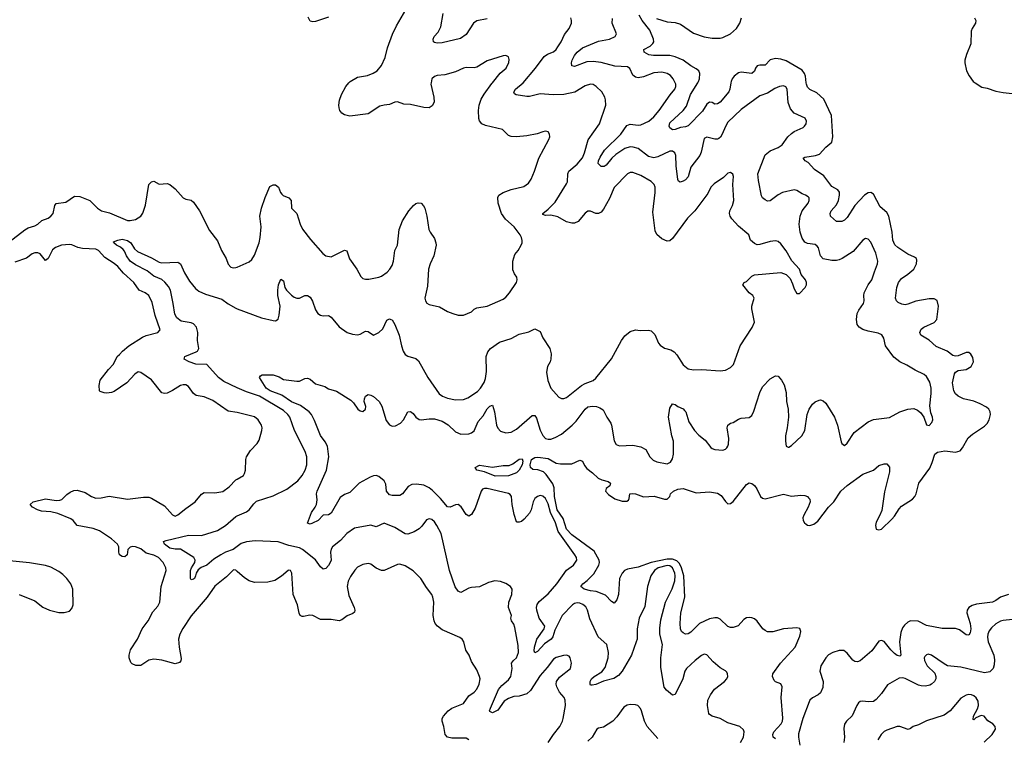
# Model space of a CAD drawing. Header units: inches. Extents: x 2134017 to 2292458, y 756222 to 916513.
# Tile 282 of 387: x 2208355 to 2215799, y 905041 to 910477. Entities that reach past the tile are written whole.
import ezdxf

# ---------------------------------------------------------------- set-up
doc = ezdxf.new("R2010")
doc.units = ezdxf.units.IN
doc.header["$MEASUREMENT"] = 0
for name, color, linetype in [('C2900', 7, 'Continuous'), ('C2910', 7, 'Continuous'), ('C2911', 7, 'Continuous')]:
    doc.layers.add(name, color=color, linetype=linetype)

msp = doc.modelspace()

# ---------------------------------------------------------------- linework, layer by layer
at = {"layer": 'C2900', "color": 5}
for points, elevation in [([(2208218, 908750), (2208393.5, 908886.5), (2208418.9, 908901.1), (2208470, 908918), (2208490.7, 908929.3), (2208521.8, 908958.2), (2208570, 908976.5), (2208590.6, 908989.4), (2208608.8, 909011.2), (2208621.3, 909070), (2208630, 909087.3), (2208703.5, 909096.5), (2208770, 909140.7), (2208810, 909139.1), (2208886, 909110), (2208942, 909050), (2208972, 909032), (2209034.5, 909014.5), (2209170, 908958.6), (2209190, 908956.9), (2209230, 908965.3), (2209269.7, 908990), (2209286.4, 909013.6), (2209306.4, 909073.6), (2209329.8, 909230.2), (2209350, 909250.8), (2209370, 909256), (2209410, 909233.4), (2209470, 909238), (2209490, 909230.3), (2209530, 909197.6), (2209590, 909130.3), (2209610, 909120.3), (2209651.5, 909111.5), (2209670, 909096.3), (2209714.9, 909030), (2209790, 908882), (2209850, 908802.8), (2209881.1, 908730), (2209914.9, 908670), (2209930, 908627.3), (2209950, 908605.5), (2209970, 908599.3), (2209990, 908601.6), (2210000, 908605.9)], 380), ([(2210000, 907505.8), (2209930, 907516.9), (2209816.1, 907596.1), (2209750, 907624.6), (2209690, 907633.3), (2209669.9, 907649.9), (2209630, 907702), (2209610, 907714.3), (2209590, 907715.1), (2209570, 907709.7), (2209510, 907670.9), (2209470, 907652.3), (2209450, 907649.7), (2209430, 907654.7), (2209350, 907751.5), (2209270, 907807), (2209250, 907812.7), (2209224.4, 907795.6), (2209164, 907730), (2209070, 907663.7), (2209050, 907656), (2209012.9, 907652.9), (2208994, 907654), (2208964, 907664), (2208958, 907670), (2208955.3, 907710), (2208964, 907750), (2209025.2, 907830), (2209062.7, 907870), (2209092.3, 907930), (2209110, 907943.8), (2209131.3, 907970), (2209180.4, 908010), (2209283.7, 908076.3), (2209310, 908087.2), (2209399, 908110), (2209417, 908130), (2209379.2, 908239.2), (2209357.1, 908337.1), (2209330, 908389.5), (2209302.7, 908410), (2209258.4, 908430), (2209218, 908490), (2209139.8, 908559.8), (2209096.6, 908610), (2209070, 908632.9), (2208997.5, 908677.5), (2208950, 908729.8), (2208930, 908741.8), (2208830, 908745), (2208794.2, 908754.2), (2208750, 908772.9), (2208730, 908775.5), (2208670, 908771.6), (2208625.8, 908754.2), (2208603.9, 908736.1), (2208570, 908669.4), (2208550, 908655.1), (2208510, 908704.4), (2208492.3, 908712.3), (2208470, 908712.9), (2208450, 908705.7), (2208407, 908673), (2208317.2, 908642.8)], 380), ([(2210000, 907692.7), (2209898.9, 907738.9), (2209857.4, 907770), (2209770, 907867.6), (2209687.6, 907870), (2209635.4, 907890), (2209598, 907910), (2209602.6, 907930), (2209690, 907963.8), (2209698.2, 907970), (2209708.2, 907990), (2209698.8, 908050), (2209701, 908110), (2209690.9, 908150.9), (2209670, 908175.6), (2209650, 908183.7), (2209576.3, 908196.3), (2209541.5, 908221.5), (2209526.7, 908250), (2209516.1, 908330), (2209494.5, 908430), (2209479.2, 908459.2), (2209452.5, 908492.5), (2209430.4, 908510.4), (2209370, 908536.8), (2209317.6, 908577.6), (2209230, 908622), (2209191, 908650), (2209161.1, 908690), (2209146.6, 908726.6), (2209137.7, 908737.7), (2209116, 908756), (2209087, 908770), (2209065.2, 908790), (2209064.7, 908795.3), (2209097.2, 908810), (2209130, 908816.1), (2209170, 908806.7), (2209194, 908790), (2209223.1, 908743.1), (2209244.2, 908724.2), (2209350, 908675.9), (2209410, 908642), (2209430, 908637.3), (2209550, 908642), (2209558, 908638), (2209570, 908630.7), (2209600.7, 908560.7), (2209638.4, 908498.4), (2209684, 908444), (2209710, 908422.6), (2209759.4, 908399.4), (2209882.8, 908362.8), (2209930, 908327.7), (2209990, 908294.6), (2210000, 908290.8)], 360), ([(2210000, 906303.5), (2209990, 906312.3), (2209970, 906314.5), (2209918.4, 906261.6), (2209830, 906191.5), (2209771.6, 906108.4), (2209650, 905968.5), (2209587.8, 905872.2), (2209565.4, 905830), (2209556.3, 905790), (2209560.7, 905730), (2209574.9, 905645.1), (2209573.2, 905626.8), (2209564, 905616), (2209530, 905605.6), (2209430, 905633.3), (2209370, 905639.2), (2209330, 905631.8), (2209270, 905592.1), (2209232.3, 905592.2), (2209205.1, 905605.1), (2209195.8, 905615.8), (2209182.4, 905650), (2209181.3, 905670), (2209191.3, 905710), (2209246.6, 905790), (2209281.3, 905870), (2209326.9, 905930), (2209362.5, 905997.5), (2209399.3, 906040.7), (2209415.4, 906070), (2209424.1, 906190), (2209462.8, 906310), (2209460.5, 906330), (2209440.6, 906370), (2209405, 906410), (2209370, 906426), (2209310, 906442.8), (2209270, 906473.6), (2209230, 906489.9), (2209210, 906492.3), (2209190, 906487), (2209173, 906470), (2209166.4, 906430), (2209150, 906415.1), (2209130, 906417.4), (2209109.6, 906430), (2209104, 906450), (2209103.9, 906490), (2209093.3, 906510), (2209049.8, 906550), (2208958, 906610), (2208910, 906627.1), (2208790, 906649.7), (2208758.4, 906690), (2208740.3, 906700.3), (2208642, 906742), (2208590, 906753.5), (2208519.8, 906759.8), (2208490, 906768.5), (2208452.7, 906790), (2208434, 906810), (2208457.2, 906830), (2208550, 906852.9), (2208630, 906840.2), (2208658.7, 906841.3), (2208673.2, 906846.8), (2208710, 906884.4), (2208736.6, 906903.4), (2208764.9, 906915.1), (2208790, 906917.6), (2208850, 906899.3), (2208898.8, 906870), (2208930, 906858), (2208970, 906859), (2209030, 906872.3), (2209170, 906850.3), (2209290, 906866.5), (2209330, 906865.7), (2209350, 906858.4), (2209450, 906799.1), (2209510, 906730.6), (2209530, 906722.4), (2209550, 906730.5), (2209610, 906780.4), (2209680.9, 906830), (2209730, 906887.7), (2209750, 906901.6), (2209830, 906898.9), (2209890, 906908.9), (2209937.8, 906942.2), (2209990, 906996.4), (2210000, 907002.4)], 380), ([(2210000, 906492.9), (2209968.4, 906470), (2209910, 906448.4), (2209875, 906430), (2209822.8, 906397.2), (2209770, 906351.6), (2209726.6, 906333.4), (2209703.2, 906316.8), (2209688.2, 906290), (2209684.9, 906270), (2209675.2, 906250), (2209670, 906244), (2209650, 906240.9), (2209646.2, 906250), (2209646.6, 906310), (2209653.3, 906330), (2209678.7, 906370), (2209682, 906390), (2209672.4, 906410), (2209571.1, 906471.1), (2209530, 906471.9), (2209490, 906480.7), (2209449.6, 906510), (2209442.7, 906530), (2209462.7, 906537.3), (2209630, 906577), (2209730, 906576.2), (2209850, 906612.9), (2209910, 906652), (2209990, 906718.3), (2210000, 906722.8)], 360), ([(2208350, 906128.2), (2208470, 906082), (2208530, 906033), (2208581, 906010), (2208650, 905992), (2208690, 905993.1), (2208730, 906003.7), (2208750, 906023), (2208759.1, 906050), (2208757.4, 906170), (2208740.4, 906210), (2208710.6, 906250.6), (2208681, 906281), (2208650, 906303.5), (2208590, 906335.6), (2208550, 906348.5), (2208430, 906368.6), (2208228.3, 906388.3)], 420)]:
    msp.add_lwpolyline(points, dxfattribs=dict(at, elevation=elevation))
at = {"layer": 'C2910', "color": 5}
for points, elevation in [([(2210000, 908605.9), (2210090, 908645.5), (2210110, 908662), (2210130, 908696.3), (2210166, 908790), (2210174, 908830), (2210179.3, 908910), (2210171.2, 908990), (2210184, 909050), (2210210, 909130.8), (2210245.8, 909214.2), (2210270, 909227.3), (2210290, 909227.3), (2210310.3, 909210.3), (2210325.5, 909170), (2210336.7, 909156.7), (2210347.5, 909147.5), (2210388.9, 909128.9), (2210406, 909110), (2210410.7, 909050), (2210450.3, 909010.3), (2210474.4, 908930), (2210492.7, 908892.7), (2210553.4, 908813.4), (2210647.5, 908707.5), (2210670, 908690.3), (2210710, 908683.8), (2210810, 908733), (2210827.3, 908727.3), (2210848.8, 908668.8), (2210903, 908590), (2210934.7, 908534.7), (2210950, 908519.3), (2210970, 908514), (2210994.4, 908514.4), (2211070, 908529.1), (2211090, 908537.3), (2211133.4, 908566.6), (2211154.5, 908590), (2211170, 908617.1), (2211180.3, 908650), (2211189.8, 908730.2), (2211212.4, 908770), (2211224.4, 908890), (2211250, 908954), (2211296.2, 909030), (2211332, 909070), (2211350, 909086), (2211367.9, 909092.1), (2211390, 909088), (2211408.9, 909068.9), (2211418, 909050), (2211433.4, 908990), (2211448.7, 908890), (2211457, 908870), (2211490, 908820.7), (2211501.7, 908790), (2211504.2, 908770), (2211486.7, 908690), (2211457, 908630), (2211445.3, 908590), (2211439.3, 908460.7), (2211419.1, 908370), (2211422.8, 908350), (2211433, 908333), (2211450, 908323), (2211530, 908306), (2211590, 908270.7), (2211630, 908254), (2211670, 908242.8), (2211710, 908241), (2211770, 908267.3), (2211791.7, 908288.3), (2211810, 908298), (2211890, 908310.4), (2212010, 908363), (2212030, 908378), (2212057, 908410), (2212111.3, 908490), (2212116.9, 908510), (2212113.3, 908530), (2212095.2, 908555.2), (2212084, 908584), (2212083.6, 908650), (2212098.6, 908701.4), (2212124, 908730), (2212145.2, 908770), (2212153.2, 908790), (2212152.9, 908807.1), (2212149, 908830), (2212139, 908850), (2212109.3, 908890), (2212092.7, 908910), (2212026.8, 908966.8), (2211996.4, 909010), (2211972.1, 909090), (2211968.6, 909131.4), (2211976.2, 909150), (2212010.7, 909169.3), (2212070, 909192.1), (2212165.3, 909214.7), (2212200.7, 909239.3), (2212222.6, 909270), (2212247.8, 909330), (2212279.6, 909430), (2212356, 909570), (2212362.7, 909590), (2212361.2, 909610), (2212350, 909628.7), (2212330, 909632.3), (2212310, 909629.3), (2212267, 909613), (2212190, 909597.7), (2212110, 909591.5), (2212070, 909594), (2212050, 909600.9), (2212004.9, 909644.9), (2211875.9, 909675.9), (2211848.7, 909688.7), (2211831.9, 909711.9), (2211826.2, 909730), (2211822.8, 909790), (2211827.8, 909830), (2211844.8, 909875.2), (2211866, 909914), (2211925.1, 909994.9), (2211929.4, 910000)], 380), ([(2210000, 908290.8), (2210181.8, 908221.8), (2210270, 908200.2), (2210290, 908199.6), (2210309.7, 908210.3), (2210317.5, 908242.5), (2210323.2, 908310), (2210306.6, 908390), (2210305.7, 908430), (2210312.3, 908470), (2210330, 908514.8), (2210350, 908502), (2210359.3, 908450), (2210372, 908430), (2210410, 908392.2), (2210430, 908377.1), (2210450, 908370.4), (2210470, 908370.6), (2210510, 908390.6), (2210530, 908390.7), (2210550, 908378.8), (2210568.1, 908348.1), (2210590, 908281), (2210610, 908254.8), (2210630, 908240.7), (2210650, 908236.3), (2210690, 908238), (2210710, 908227.7), (2210770, 908154), (2210830, 908110.4), (2210870, 908098), (2210910, 908093.4), (2210930, 908099.1), (2210970, 908120.5), (2210990, 908117.1), (2211030, 908090.7), (2211070, 908110.6), (2211101, 908139), (2211130, 908203), (2211150, 908213.7), (2211161, 908210), (2211170, 908205.5), (2211190, 908170.6), (2211224.9, 908090), (2211241.6, 908010), (2211255.2, 907970), (2211270, 907943.8), (2211290, 907932.2), (2211350, 907914.9), (2211370, 907895.5), (2211441.3, 907770), (2211526, 907646), (2211550.5, 907630), (2211590, 907613.6), (2211650, 907601.2), (2211710, 907602.8), (2211743.8, 907616.2), (2211816.3, 907663.7), (2211839.7, 907690), (2211866.9, 907733.1), (2211877.3, 907762.7), (2211884.5, 907815.5), (2211881.5, 907930), (2211895.2, 907964.8), (2211915.1, 907990), (2211983.3, 908036.7), (2212070, 908066.2), (2212130, 908098.5), (2212204.2, 908115.8), (2212250, 908138.8), (2212290, 908118), (2212310.6, 908070), (2212363, 907990), (2212372.7, 907950), (2212370.4, 907910), (2212366, 907890), (2212345.9, 907854.1), (2212338, 907810), (2212346.9, 907746.9), (2212370, 907688.4), (2212430, 907621.6), (2212450, 907612.7), (2212470, 907612.7), (2212490, 907619.3), (2212601.7, 907710), (2212630, 907725.7), (2212690, 907748.4), (2212710, 907765.8), (2212828.7, 907911.3), (2212905.3, 908050), (2212930, 908084.4), (2212970, 908118.4), (2213010, 908130.6), (2213046.7, 908126.7), (2213110, 908128.4), (2213130, 908122.4), (2213155.9, 908095.9), (2213185.3, 908030), (2213196.1, 908016.1), (2213230, 907992.4), (2213279, 907979), (2213303.8, 907963.8), (2213322.5, 907942.5), (2213370, 907867.3), (2213410, 907837.1), (2213448.8, 907828.8), (2213512, 907832), (2213650, 907820.4), (2213690, 907826.4), (2213730, 907846.4), (2213750.8, 907869.2), (2213801, 908010), (2213892, 908148), (2213909.7, 908190), (2213891.1, 908290), (2213891.5, 908310), (2213909.2, 908370), (2213899, 908390), (2213869.2, 908410), (2213821.2, 908470), (2213832.3, 908487.7), (2213850, 908496.3), (2213890, 908536.3), (2213910, 908547.3), (2214110, 908564.4), (2214150.3, 908550.3), (2214179.5, 908519.5), (2214198.8, 908478.8), (2214210, 908442), (2214230, 908406), (2214250, 908406), (2214293.2, 908450), (2214302.7, 908470), (2214302.7, 908490), (2214295.1, 908510), (2214262.7, 908550), (2214249.6, 908590), (2214192.1, 908652.1), (2214150, 908727.8), (2214110, 908782), (2214090, 908798.4), (2214070, 908803.6), (2214030, 908798), (2213950, 908775.4), (2213930, 908774.7), (2213910, 908783), (2213880.7, 908810), (2213867.3, 908850), (2213790, 908914), (2213739.8, 908970), (2213727.4, 908990), (2213722.3, 909010), (2213725.1, 909030), (2213744.8, 909070), (2213753.5, 909110), (2213746, 909230), (2213751.5, 909290), (2213747.2, 909307.2), (2213730, 909320.9), (2213710, 909316), (2213676.9, 909283.1), (2213605.3, 909234.7), (2213580.5, 909210), (2213557.4, 909162.6), (2213460.3, 909030), (2213404.3, 908975.7), (2213290, 908820.7), (2213270, 908805.1), (2213250, 908801.6), (2213210, 908818.4), (2213172.8, 908852.8), (2213160.3, 908880.3), (2213140.9, 909020.9), (2213159.8, 909170), (2213158.2, 909210), (2213150.9, 909230), (2213130, 909252.3), (2213050, 909298.9), (2212990, 909319.6), (2212970, 909320.7), (2212950, 909309.6), (2212850, 909207.3), (2212815.4, 909124.6), (2212770, 909044.5), (2212750, 909022), (2212730, 909009.6), (2212710, 909011.8), (2212670, 909029.6), (2212650, 909027.3), (2212630, 909013), (2212576.5, 908950), (2212550, 908937.4), (2212530, 908937.7), (2212488.5, 908948.5), (2212424.4, 908984.4), (2212370, 908997.4), (2212330, 908996.2), (2212310, 909002), (2212309.1, 909010.9), (2212350, 909043.1), (2212402.9, 909097.1), (2212490, 909235.3), (2212497.7, 909250), (2212500.3, 909310), (2212507.6, 909330), (2212570, 909384.2), (2212610, 909432), (2212625.5, 909470), (2212652.3, 909567.7), (2212738.9, 909690), (2212787, 909830), (2212784.5, 909870), (2212778.4, 909890), (2212756.2, 909930), (2212712.2, 909972.2), (2212690, 909985.6), (2212670, 909989.6), (2212630, 909976), (2212550.9, 909929.1), (2212470, 909910.6), (2212387.4, 909907.4), (2212290, 909917), (2212210, 909896.2), (2212190, 909895), (2212107.5, 909907.5), (2212095.9, 909915.9), (2212090, 909928.7), (2212104.2, 909950), (2212160.5, 909999.5), (2212161, 910000)], 360), ([(2213804.2, 905010), (2213826.3, 905050), (2213832.4, 905090), (2213826.5, 905106.5), (2213799, 905130), (2213710, 905157.2), (2213650, 905190.9), (2213589.2, 905210), (2213570, 905222), (2213565.1, 905230), (2213554, 905290), (2213558.9, 905330), (2213577.4, 905370), (2213607.8, 905412.2), (2213683.7, 905470), (2213702, 905490), (2213709.5, 905510), (2213707, 905530), (2213700.5, 905540.5), (2213691.1, 905551.1), (2213650, 905574.7), (2213598.6, 905618.6), (2213550, 905673.6), (2213530, 905676.9), (2213510, 905666.6), (2213463.1, 905630), (2213396, 905570), (2213382.7, 905550), (2213369.1, 905490), (2213310, 905374), (2213290, 905367.3), (2213244.3, 905404.3), (2213228.4, 905428.4), (2213202.8, 905577.2), (2213203.2, 905650), (2213213.7, 905750), (2213195.1, 905830), (2213193.8, 905873.8), (2213202.3, 905937.7), (2213237, 906070), (2213288, 906172), (2213307.3, 906232.7), (2213310.9, 906270), (2213307.5, 906290), (2213290.3, 906330), (2213279.3, 906339.3), (2213270, 906345.6), (2213250, 906348.6), (2213181.1, 906330), (2213154.4, 906310), (2213127.9, 906270), (2213100.5, 906190), (2213082, 906038), (2213037.4, 905950), (2213022.7, 905870), (2213022.6, 905790), (2213017, 905770), (2212980.8, 905670), (2212911, 905549), (2212882.9, 905517.1), (2212846.4, 905493.6), (2212770, 905474.4), (2212710.7, 905449.3), (2212682.6, 905442.6), (2212670, 905444.5), (2212666.9, 905450), (2212668, 905470), (2212678.4, 905490), (2212698.5, 905510), (2212755.8, 905544.2), (2212782.2, 905577.8), (2212803.9, 905650), (2212807.3, 905690), (2212792.8, 905750), (2212729.7, 905810), (2212664.2, 905944.2), (2212649, 906010), (2212635, 906035), (2212613.7, 906053.7), (2212590, 906063.7), (2212570, 906065.9), (2212550, 906060.9), (2212535, 906050), (2212456.2, 905970), (2212400.8, 905859.2), (2212385.1, 905810), (2212372.2, 905790), (2212323.3, 905756.7), (2212270, 905698.9), (2212250, 905688.7), (2212243.3, 905703.3), (2212246, 905730), (2212265.8, 905790), (2212319.8, 905870), (2212325.1, 905890), (2212281.5, 905950), (2212264.7, 906010), (2212262.4, 906030), (2212266.9, 906053.2), (2212283.2, 906076.8), (2212350, 906133.4), (2212416.2, 906210), (2212487.9, 906312.1), (2212541.1, 906350), (2212566.6, 906390), (2212563.5, 906410), (2212552.6, 906430), (2212425, 906605), (2212405.9, 906670), (2212368, 906750), (2212350, 906815.6), (2212330, 906854), (2212310, 906874), (2212290, 906878), (2212270, 906871.3), (2212250, 906854.7), (2212236.5, 906830), (2212222.9, 906770), (2212210, 906745.4), (2212170, 906697.7), (2212150, 906682), (2212130, 906675.6), (2212116.6, 906676.6), (2212110, 906678), (2212093.4, 906733.4), (2212078.9, 906810), (2212073.6, 906870), (2212064.2, 906884.2), (2212050, 906893.6), (2211890, 906930.6), (2211868.7, 906931.3), (2211854.8, 906925.2), (2211843.6, 906910), (2211797.3, 906782.7), (2211770, 906734.5), (2211750, 906721.6), (2211730, 906733.3), (2211691.9, 906791.9), (2211670, 906809.7), (2211650, 906807.4), (2211610, 906788.7), (2211590, 906792.1), (2211536, 906856), (2211475.5, 906915.5), (2211450, 906936.3), (2211410, 906955.7), (2211356.1, 906963.9), (2211319.8, 906960.2), (2211293.1, 906946.9), (2211250, 906891.6), (2211230, 906878.7), (2211170, 906877.4), (2211150, 906884), (2211128.7, 906910), (2211124.2, 906964.2), (2211111.2, 906990), (2211070, 907022.6), (2211050, 907028.3), (2211030, 907026.9), (2211003.5, 907016.5), (2210920.7, 906970), (2210850, 906901.2), (2210810, 906886), (2210777.1, 906862.9), (2210710, 906744.2), (2210690, 906731.6), (2210650, 906729.5), (2210610.2, 906689.8), (2210569.1, 906669.1), (2210550, 906661.2), (2210530, 906668), (2210560.5, 906750), (2210589.5, 906790), (2210597.6, 906810), (2210604.1, 906844.1), (2210599.5, 906890), (2210604.7, 906910), (2210673.2, 907070), (2210691.1, 907170), (2210683.1, 907250), (2210665, 907285), (2210630, 907332.7), (2210584.9, 907444.9), (2210560.5, 907490), (2210543.1, 907510), (2210478.4, 907558.4), (2210410, 907585.7), (2210335.5, 907635.5), (2210248, 907670), (2210217.6, 907690), (2210168.9, 907771.1), (2210176, 907784), (2210188, 907790), (2210270.9, 907790.9), (2210315.9, 907775.9), (2210350, 907756.1), (2210450, 907743.6), (2210470, 907743.6), (2210510, 907762.6), (2210530, 907766.3), (2210550, 907758), (2210590, 907723.2), (2210662.2, 907702.2), (2210690, 907685.8), (2210750, 907667.2), (2210859.6, 907599.6), (2210879.7, 907579.7), (2210910.5, 907530), (2210930, 907518.9), (2210950, 907514.4), (2210969.6, 907530.4), (2210971.4, 907551.4), (2210959.5, 907590), (2210960.9, 907610), (2210969.4, 907630), (2210990, 907641), (2211010, 907637.3), (2211030, 907627.3), (2211072.2, 907590), (2211093.5, 907553.5), (2211125.1, 907445.1), (2211150, 907411.6), (2211170, 907402.6), (2211195.3, 907404.7), (2211234.8, 907425.2), (2211256.8, 907450), (2211288.7, 907511.3), (2211310, 907512.4), (2211330, 907497.1), (2211349.4, 907469.4), (2211373.8, 907453.8), (2211390, 907449.3), (2211450, 907458.5), (2211490, 907457.8), (2211550, 907441), (2211593.3, 907413.2), (2211650, 907360.2), (2211690, 907341.6), (2211750, 907345.2), (2211770, 907351.4), (2211790, 907366), (2211822, 907438), (2211859.1, 907480.9), (2211890, 907532.6), (2211910, 907554), (2211930, 907562), (2211944.4, 907510), (2211959.4, 907410), (2211970, 907386), (2211990, 907364.7), (2212030, 907351.3), (2212070, 907356.1), (2212110, 907379.1), (2212230, 907482.6), (2212250, 907483.7), (2212261.7, 907461.7), (2212290, 907372.7), (2212310, 907330.4), (2212330.7, 907310), (2212350, 907303.9), (2212370, 907304.9), (2212403.8, 907316.2), (2212450, 907340.8), (2212531.3, 907408.7), (2212561.1, 907438.9), (2212630, 907531.6), (2212650, 907547.6), (2212685.6, 907554.4), (2212716, 907550), (2212741.2, 907541.2), (2212765.2, 907525.2), (2212793, 907470), (2212823.9, 907423.9), (2212830.3, 907410), (2212850, 907292), (2212863.8, 907263.8), (2212890, 907254), (2212990, 907258.4), (2213050, 907245.5), (2213090, 907226), (2213119.1, 907170), (2213145.2, 907145.2), (2213173, 907133), (2213250, 907116.4), (2213274.7, 907130), (2213290, 907154), (2213299.2, 907190), (2213297.4, 907290), (2213286.2, 907330), (2213261, 907470), (2213270, 907538), (2213290, 907570.7), (2213310, 907567.3), (2213331.6, 907551.6), (2213370, 907534), (2213381.8, 907521.8), (2213390.2, 907510.2), (2213414, 907434), (2213457.7, 907370), (2213490, 907334.6), (2213537.2, 907297.2), (2213581.1, 907241.1), (2213590, 907233.1), (2213610, 907226.3), (2213670, 907221.6), (2213690, 907228), (2213701.1, 907238.9), (2213709.7, 907250.3), (2213713.6, 907266.4), (2213716.1, 907310), (2213702.6, 907390), (2213710, 907410.6), (2213730, 907426), (2213750, 907430.7), (2213790, 907456.3), (2213810, 907463), (2213870, 907467.7), (2213890, 907484), (2213905.1, 907514.9), (2213950, 907657.3), (2213970, 907699.1), (2214030, 907759.1), (2214070, 907782.8), (2214090, 907781), (2214115.5, 907750), (2214135.6, 907715.6), (2214150, 907658), (2214153.4, 907590), (2214164.9, 907530), (2214168.1, 907470), (2214158, 907390), (2214144.9, 907330), (2214144.7, 907290), (2214150, 907251.3), (2214163.8, 907243.8), (2214170, 907243), (2214190, 907256.4), (2214268.2, 907330), (2214291.1, 907370), (2214308.8, 907490), (2214324.8, 907530), (2214350, 907568.2), (2214370, 907585.5), (2214400.1, 907599.9), (2214410, 907601.6), (2214430, 907594), (2214450, 907577.1), (2214516.5, 907470), (2214539, 907410), (2214564.6, 907284.6), (2214570, 907271), (2214590, 907256), (2214610, 907273.4), (2214665.1, 907354.9), (2214770, 907435.3), (2214810, 907452.4), (2214930, 907468), (2215008.8, 907511.2), (2215070, 907531.7), (2215114.9, 907534.9), (2215143.2, 907523.2), (2215166.4, 907506.4), (2215190.7, 907470), (2215210, 907411.3), (2215230, 907407.3), (2215252, 907430), (2215259.5, 907450), (2215257.6, 907470), (2215244.2, 907504.2), (2215236.6, 907556.6), (2215246.9, 907650), (2215246, 907690), (2215235.3, 907735.3), (2215210, 907778), (2215194.1, 907794.1), (2215124.7, 907824.7), (2215062.9, 907862.9), (2215008.8, 907888.8), (2214964.1, 907924.1), (2214901.4, 908010), (2214887.5, 908067.5), (2214873.2, 908093.2), (2214846.7, 908106.7), (2214770, 908120.8), (2214730, 908134.2), (2214702.3, 908150), (2214686.5, 908170), (2214681.7, 908210), (2214686.1, 908253.9), (2214699.4, 908280.6), (2214735.1, 908330), (2214739.1, 908350), (2214736, 908390), (2214740.4, 908410), (2214769.8, 908470.2), (2214798.9, 908510), (2214816.9, 908570), (2214841.7, 908630), (2214844, 908650), (2214828.3, 908710), (2214790, 908795.1), (2214770, 908817), (2214750, 908820.7), (2214730, 908809.6), (2214656.7, 908723.3), (2214573.7, 908670), (2214550, 908659.3), (2214530, 908654.6), (2214495.7, 908655.7), (2214430, 908667.6), (2214409.9, 908689.9), (2214393.3, 908750), (2214384.7, 908764.7), (2214370, 908776.9), (2214310, 908784.5), (2214290, 908794.5), (2214270, 908824.2), (2214255.2, 908870), (2214248.6, 908930), (2214254.7, 908990), (2214269.9, 909030.1), (2214315.6, 909090), (2214323.5, 909110), (2214322.9, 909130), (2214316.8, 909136.8), (2214297.2, 909150), (2214270, 909158.9), (2214230, 909184.2), (2214210, 909189.7), (2214122, 909170), (2214090, 909152.4), (2214030, 909106.3), (2214010, 909104.7), (2213990, 909113.3), (2213971.6, 909130), (2213964.1, 909144.1), (2213940.6, 909260.6), (2213936.5, 909310), (2213990, 909454.3), (2214030, 909485.8), (2214088.9, 909511.1), (2214120.5, 909530), (2214163.5, 909590), (2214190, 909615.3), (2214210, 909630.3), (2214278.2, 909661.8), (2214289.6, 909670), (2214301.3, 909690), (2214304.2, 909710), (2214292.9, 909732.9), (2214210, 909769.7), (2214182.3, 909802.3), (2214165.8, 909850), (2214156.9, 909950), (2214148, 909968), (2214130, 909975.1), (2214098.8, 909970), (2214063.5, 909956.5), (2214010, 909922), (2213950, 909901.3), (2213810, 909797.6), (2213710, 909701.7), (2213690.1, 909669.9), (2213665.6, 909610), (2213652.2, 909587.8), (2213640.8, 909579.2), (2213630, 909572.8), (2213610, 909571.7), (2213550, 909588.5), (2213530, 909577.7), (2213506.3, 909473.7), (2213496.5, 909450), (2213430, 909360.7), (2213410, 909288), (2213390, 909265.7), (2213370, 909254.7), (2213347.6, 909247.6), (2213334.8, 909254.8), (2213330, 909268), (2213317.5, 909370), (2213316.4, 909450), (2213308.7, 909468.7), (2213290, 909482.6), (2213270, 909481.4), (2213180.1, 909439.9), (2213150, 909432.3), (2213110, 909442.6), (2213030, 909501.6), (2212992.4, 909512.4), (2212970, 909513.8), (2212930, 909501.3), (2212862.6, 909457.4), (2212833, 909430), (2212790, 909376.7), (2212774.8, 909365.2), (2212750, 909365.2), (2212729, 909390), (2212730.4, 909410), (2212742.7, 909437.3), (2212775.6, 909490), (2212899.1, 909610), (2212944.9, 909675.1), (2212970, 909686.4), (2213030, 909677.8), (2213050, 909680.7), (2213111.5, 909710), (2213150, 909741.1), (2213190.9, 909790), (2213272.7, 909907.3), (2213307.6, 909950), (2213315.1, 909970), (2213314.7, 909990), (2213310, 910000)], 340), ([(2211466.1, 910000), (2211464.2, 909990), (2211487, 909890), (2211488.5, 909851.5), (2211474.4, 909825.6), (2211450, 909809.6), (2211410, 909811.3), (2211310, 909834.2), (2211258, 909838), (2211210, 909856.3), (2211190, 909853.3), (2211150, 909835.4), (2211110, 909830.9), (2211078.2, 909821.8), (2210990, 909765.6), (2210850, 909747), (2210810, 909756), (2210790, 909769), (2210776, 909790), (2210769.4, 909810), (2210767, 909830), (2210772.1, 909867.9), (2210786.6, 909910), (2210819.5, 909970), (2210844.1, 910000)], 380), ([(2214070, 905038.6), (2214051.3, 905051.3), (2214049.2, 905070), (2214056.5, 905090), (2214112.7, 905150), (2214121.8, 905170), (2214125.9, 905194.1), (2214111.7, 905350), (2214119.7, 905430), (2214110, 905452.7), (2214070, 905469.3), (2214059.6, 905479.6), (2214047, 905510), (2214049.7, 905530), (2214107.3, 905610), (2214217.3, 905730), (2214252.7, 905812.7), (2214259.7, 905850), (2214252.5, 905872.5), (2214230, 905875.8), (2214130, 905868.4), (2214050, 905845.7), (2214010, 905847.7), (2213990, 905856.4), (2213974.3, 905870), (2213930, 905927.6), (2213910, 905944.2), (2213890, 905952.8), (2213870, 905954.7), (2213850, 905951.5), (2213830, 905939.5), (2213788.1, 905891.9), (2213750, 905878.9), (2213730, 905878.7), (2213710, 905887.6), (2213650, 905942.6), (2213630, 905952), (2213610, 905952.8), (2213570, 905944.8), (2213494, 905910), (2213430, 905845.1), (2213410, 905832), (2213390, 905829.4), (2213370, 905838), (2213358, 905850), (2213350, 905868.7), (2213348.8, 905910), (2213354.6, 905990), (2213383, 906110), (2213377.1, 906270), (2213359.7, 906330), (2213342.7, 906362.7), (2213323.2, 906383.2), (2213290, 906397.2), (2213250, 906395.5), (2213129.2, 906370.8), (2213030, 906336.2), (2212950, 906319.8), (2212928.6, 906311.4), (2212908.7, 906291.3), (2212890.2, 906250), (2212882.7, 906130), (2212870, 906089.2), (2212850, 906062.7), (2212830, 906075.1), (2212783.8, 906123.8), (2212712.3, 906152.3), (2212670, 906157.3), (2212622.9, 906170), (2212598.4, 906190), (2212613.6, 906210), (2212646, 906234), (2212695.2, 906284.8), (2212733, 906350), (2212739.5, 906370), (2212736.3, 906390), (2212697.3, 906457.3), (2212530, 906579.9), (2212490, 906624.2), (2212465, 906705), (2212419, 906770), (2212397.1, 906870), (2212395.9, 906935.9), (2212384.9, 906964.9), (2212336, 907036), (2212316.3, 907056.3), (2212273.1, 907073.1), (2212233.7, 907073.7), (2212217.6, 907090), (2212215.3, 907110), (2212225.4, 907150), (2212250, 907166), (2212271.9, 907168.1), (2212350, 907157.5), (2212410, 907121.5), (2212443.5, 907116.5), (2212530, 907118), (2212590, 907145.5), (2212610, 907136.3), (2212624.6, 907104.6), (2212642, 907082), (2212685.5, 907050), (2212727.9, 907007.9), (2212755.8, 906995.8), (2212804.5, 906984.5), (2212820.9, 906970), (2212815.6, 906950), (2212788.8, 906930), (2212784.9, 906910), (2212806.2, 906886.2), (2212853.7, 906853.7), (2212910, 906834.7), (2212945.3, 906834.7), (2212958, 906842), (2212964, 906856), (2212966.9, 906890), (2212986.3, 906893.7), (2213010.6, 906890.6), (2213070, 906867.7), (2213152.9, 906872.9), (2213230, 906850.8), (2213250, 906851), (2213269.4, 906870.6), (2213276, 906890), (2213299.3, 906910), (2213330, 906926.4), (2213370, 906930.4), (2213470, 906898.7), (2213570, 906905.3), (2213630, 906894.4), (2213658.5, 906878.5), (2213690, 906833), (2213710, 906814.4), (2213730, 906817), (2213750, 906833.4), (2213850, 906960.3), (2213870, 906973.4), (2213890, 906968.9), (2213910, 906953.7), (2213929.3, 906929.3), (2213957, 906870), (2213970, 906858.9), (2213990, 906852.4), (2214130, 906887.4), (2214190, 906871.7), (2214261.4, 906881.4), (2214290, 906879.1), (2214310, 906870.7), (2214319.9, 906859.9), (2214327.7, 906850), (2214330.4, 906830), (2214317.1, 906790), (2214283.8, 906730), (2214277.1, 906710), (2214278, 906690), (2214287.7, 906670), (2214299.9, 906659.9), (2214310, 906653), (2214330, 906650.4), (2214359.7, 906660.3), (2214390, 906683.8), (2214470.9, 906790), (2214511, 906829), (2214563.2, 906910), (2214610, 906954.3), (2214730, 907039.7), (2214809.6, 907070.4), (2214850, 907106), (2214890, 907118), (2214910, 907118), (2214930, 907092), (2214930, 907058), (2214893.4, 906906.6), (2214874.4, 906765.6), (2214856.8, 906723.2), (2214830, 906676), (2214824.2, 906650), (2214830, 906624), (2214850, 906618), (2214870, 906624.4), (2214950, 906699), (2214970, 906720.9), (2215003.3, 906776.7), (2215021.8, 906798.2), (2215106.2, 906850), (2215123.4, 906870), (2215132.6, 906890), (2215153.6, 906970), (2215235.4, 907084.6), (2215253.8, 907126.2), (2215273.3, 907190), (2215294.9, 907205.1), (2215350, 907216.9), (2215430, 907206.3), (2215464.4, 907215.6), (2215482.2, 907237.8), (2215526.2, 907313.9), (2215558.2, 907341.8), (2215650, 907403.2), (2215670, 907422), (2215685.7, 907450), (2215695.4, 907490), (2215693.6, 907510), (2215682, 907530), (2215665.1, 907545.1), (2215617.6, 907570), (2215570, 907591.4), (2215490, 907609.8), (2215450, 907628.4), (2215430, 907646.3), (2215418.9, 907670), (2215408.3, 907730), (2215422.4, 907797.6), (2215430, 907810.3), (2215450, 907823.2), (2215510, 907830.9), (2215547.5, 907852.5), (2215565.5, 907890), (2215561, 907921), (2215546.8, 907946.8), (2215530, 907958.4), (2215510, 907959.8), (2215450, 907934.2), (2215430, 907930.8), (2215410, 907937.4), (2215368.4, 907968.4), (2215285.3, 908005.3), (2215230, 908052.7), (2215167.8, 908090), (2215159.7, 908110), (2215170, 908134.9), (2215190, 908152.1), (2215270, 908186.2), (2215289.8, 908210), (2215301.2, 908310), (2215292.2, 908352.2), (2215270, 908365), (2215230, 908365.7), (2215130, 908347.4), (2215070, 908324.2), (2215050, 908320.7), (2215024.4, 908324.4), (2214997.1, 908337.1), (2214984.2, 908350), (2214977.7, 908370), (2214978.2, 908390), (2214987.2, 908450), (2214999.8, 908490), (2215020.8, 908519.2), (2215070, 908551.5), (2215115.4, 908590), (2215136.4, 908630), (2215137.5, 908657.5), (2215134.7, 908670), (2215121.4, 908681.4), (2215070, 908702.4), (2214993.3, 908753.3), (2214972.5, 908772.5), (2214957.2, 908810), (2214952.1, 908870), (2214925.9, 908990), (2214910, 909017.1), (2214860.3, 909060.3), (2214810, 909158), (2214790, 909168.3), (2214770, 909166.2), (2214743.2, 909150), (2214670, 909071.7), (2214610, 908979.7), (2214590, 908960.5), (2214570, 908949.6), (2214530, 908949.6), (2214485.1, 908990), (2214483.6, 909010), (2214491.3, 909030), (2214530, 909077), (2214545.5, 909110), (2214554.2, 909150), (2214553.2, 909173.2), (2214539.5, 909190), (2214495.3, 909215.3), (2214435.2, 909295.2), (2214364.6, 909344.6), (2214316.4, 909396.4), (2214294.5, 909410), (2214279.5, 909430), (2214290, 909435.6), (2214371.8, 909448.2), (2214400.9, 909459.1), (2214450, 909512.8), (2214494, 909550), (2214502.6, 909590), (2214491.8, 909751.8), (2214434.3, 909874.3), (2214383, 909923), (2214329.3, 909949.3), (2214310, 909966.9), (2214302.8, 909990), (2214301.6, 910000)], 320), ([(2213731.8, 910000), (2213723.9, 909950), (2213716.5, 909930), (2213650, 909853.7), (2213630, 909840.5), (2213610, 909838.4), (2213590, 909849.4), (2213570, 909853.6), (2213550, 909837.6), (2213516.4, 909783.6), (2213410, 909673.5), (2213390, 909666.4), (2213350, 909662), (2213310, 909645.4), (2213290, 909642.9), (2213270, 909659.3), (2213264.6, 909670), (2213270, 909696.5), (2213370, 909789.4), (2213396.7, 909823.3), (2213426.6, 909910), (2213482.1, 910000)], 320), ([(2215579.8, 910000), (2215630, 909966.4), (2215670, 909958.4), (2215735.3, 909935.3), (2215790, 909924.9), (2215930, 909910.4), (2215950, 909917.1), (2215981.4, 909938.6), (2216046.8, 910000)], 320), ([(2210000, 906722.8), (2210070, 906754.6), (2210088.9, 906770), (2210124.2, 906815.8), (2210145.8, 906834.2), (2210270, 906876.5), (2210374.9, 906925.1), (2210458, 906990), (2210490.8, 907030), (2210513.8, 907070), (2210525.6, 907110), (2210526.8, 907170), (2210514, 907210), (2210431.6, 907370), (2210396.5, 907470), (2210382.8, 907490), (2210350, 907521.8), (2210167.6, 907630), (2210070, 907660.7), (2210000, 907692.7)], 360), ([(2210000, 907002.4), (2210046, 907030), (2210055.1, 907044.9), (2210061.3, 907070), (2210064.2, 907150), (2210069.6, 907170), (2210101, 907219), (2210149.7, 907270.3), (2210164.2, 907295.8), (2210186.3, 907370), (2210188, 907390), (2210183, 907410), (2210157.7, 907450), (2210130, 907472.8), (2210010, 907504.2), (2210000, 907505.8)], 380), ([(2212351.1, 905010), (2212390.8, 905070), (2212438.2, 905130), (2212459.8, 905170), (2212464.8, 905190), (2212480.4, 905290), (2212478.9, 905330), (2212470.8, 905350.8), (2212436.2, 905390), (2212416.2, 905430), (2212411.8, 905450), (2212414, 905470), (2212435.6, 905504.4), (2212519.6, 905570), (2212526.6, 905610), (2212518, 905650), (2212510, 905663.7), (2212490, 905669.6), (2212467.2, 905667.2), (2212410, 905652.2), (2212390, 905639.7), (2212343.7, 905576.3), (2212290, 905516.3), (2212216.8, 905403.2), (2212190, 905378.3), (2212130, 905359.1), (2212090, 905356.5), (2212050, 905342), (2212018.3, 905321.7), (2211970, 905254), (2211930, 905234.5), (2211910, 905243.6), (2211906.8, 905250), (2211914, 905270), (2211974.6, 905410), (2211999.4, 905440.6), (2212050, 905482.9), (2212068.9, 905510), (2212078.4, 905570), (2212074, 905610), (2212087.8, 905630), (2212110, 905650.3), (2212127.2, 905690), (2212123.8, 905743.8), (2212099, 905879), (2212090, 905905.2), (2212074, 905930), (2212069.3, 905950), (2212072, 905970), (2212049.8, 906030), (2212051.8, 906070), (2212076.4, 906130), (2212078.3, 906170), (2212066, 906190), (2212030, 906212.6), (2211990, 906227.3), (2211948.2, 906231.8), (2211899.9, 906220.1), (2211830, 906186.6), (2211770, 906182.7), (2211750, 906176), (2211690, 906144.5), (2211670, 906154), (2211646.7, 906186.7), (2211604.7, 906310), (2211542.2, 906590), (2211509.8, 906650), (2211490, 906678.3), (2211470, 906696.3), (2211450, 906702.4), (2211430, 906694), (2211395.2, 906644.8), (2211375.5, 906624.5), (2211337.2, 906602.8), (2211290, 906585.3), (2211270, 906587.7), (2211190, 906636.8), (2211110, 906668.5), (2211050, 906640.5), (2211010, 906653.3), (2210886, 906630), (2210827.2, 906590), (2210781.3, 906538.7), (2210718.7, 906490), (2210708.5, 906471.5), (2210703.9, 906450), (2210710.2, 906390), (2210704.6, 906375.4), (2210690, 906349.6), (2210670, 906326.6), (2210650, 906320.9), (2210630, 906338.4), (2210592.1, 906392.1), (2210492.3, 906470), (2210470, 906481.5), (2210390, 906499.4), (2210310, 906527.9), (2210135.7, 906535.7), (2210070, 906526.5), (2210030, 906514.7), (2210000, 906492.9)], 360), ([(2211750.6, 905030.6), (2211730, 905042.7), (2211622.9, 905042.9), (2211589.6, 905050), (2211570.9, 905070.9), (2211561.7, 905130), (2211549.6, 905170), (2211549.6, 905190), (2211559.5, 905210), (2211594.5, 905250), (2211622.7, 905270), (2211710, 905304.9), (2211750, 905362.8), (2211790, 905390.7), (2211810, 905413.4), (2211829.7, 905450), (2211835.6, 905490), (2211832.3, 905510), (2211810, 905559.3), (2211770, 905621.2), (2211754.3, 905670), (2211728.5, 905708.5), (2211713, 905770), (2211699.5, 905790), (2211683, 905803), (2211550, 905862.2), (2211512.6, 905890), (2211496.4, 905910), (2211487.2, 905930), (2211481.1, 905970), (2211486.4, 906070), (2211479.2, 906110), (2211470, 906129.5), (2211430, 906182.9), (2211388, 906250), (2211330, 906308), (2211270, 906345.1), (2211230, 906359.6), (2211210, 906356.2), (2211110, 906311.6), (2211090, 906309.6), (2211050, 906327.8), (2211010, 906357.6), (2210990, 906363.6), (2210950, 906356.3), (2210910, 906335.8), (2210887.7, 906312.3), (2210855, 906265), (2210839.3, 906230), (2210831, 906190), (2210842.6, 906122.6), (2210883.6, 906030), (2210888.8, 906010), (2210885.3, 905994.7), (2210874.7, 905985.3), (2210830, 905967.4), (2210790, 905938.7), (2210770, 905930.8), (2210710, 905939.7), (2210630, 905940.5), (2210570, 905970.9), (2210548.1, 905971.9), (2210501.7, 905961.7), (2210490, 905961.6), (2210476, 905970), (2210468.3, 905988.3), (2210456.3, 906050), (2210423.5, 906130), (2210411.1, 906291.1), (2210402, 906310), (2210390, 906313.6), (2210384, 906310), (2210333.5, 906266.5), (2210283.9, 906236.1), (2210230, 906222.9), (2210130, 906220.5), (2210090, 906231.5), (2210055.2, 906255.2), (2210000, 906303.5)], 380), ([(2215831.4, 906128.6), (2215770, 906109.8), (2215736.1, 906083.9), (2215710, 906071.9), (2215590, 906056.8), (2215555.3, 906044.7), (2215530, 906029.6), (2215517.3, 906010), (2215516.5, 905990), (2215541.1, 905910), (2215545.7, 905870), (2215541.8, 905838.2), (2215530, 905821.7), (2215510, 905824.4), (2215460.6, 905860.6), (2215430, 905872.3), (2215330, 905871.7), (2215210, 905895.1), (2215148.1, 905928.1), (2215090.4, 905929.6), (2215070, 905920.7), (2215044.1, 905895.9), (2215030, 905877), (2215017.4, 905842.6), (2215005.8, 905770), (2215016.9, 905670), (2215010, 905661.7), (2214990, 905668.3), (2214970, 905682.7), (2214941, 905710), (2214890, 905772.8), (2214870, 905780.5), (2214850, 905776.2), (2214797.3, 905702.7), (2214710, 905627.8), (2214690, 905619.7), (2214670, 905621.3), (2214653, 905633), (2214610, 905686.6), (2214585.6, 905705.6), (2214550, 905704.7), (2214503, 905690), (2214470, 905671.8), (2214450, 905650.9), (2214412.7, 905590), (2214403.7, 905550), (2214430.4, 905470), (2214426.4, 905426.4), (2214410, 905386), (2214390.8, 905370), (2214350, 905347.8), (2214330, 905329.6), (2214323.1, 905316.9), (2214276.8, 905190), (2214243.8, 905076.2), (2214243.5, 905050), (2214253.2, 904990)], 320), ([(2215910, 905944), (2215790, 905932.2), (2215770, 905926.3), (2215734, 905906), (2215701.8, 905878.2), (2215685.1, 905854.9), (2215675.5, 905830), (2215673, 905807), (2215678.1, 905770), (2215719.8, 905670), (2215725.4, 905634.6), (2215723.7, 905596.3), (2215715.3, 905570), (2215690, 905544.7), (2215650, 905535.4), (2215470, 905578.3), (2215370, 905589.7), (2215343.5, 905603.5), (2215250, 905671.3), (2215223.4, 905676.6), (2215210, 905673.3), (2215199.3, 905660.7), (2215193.7, 905650), (2215194.6, 905630), (2215215.3, 905590), (2215274.7, 905534.7), (2215281.6, 905510), (2215280.4, 905490), (2215270.5, 905470), (2215248.2, 905451.8), (2215235.5, 905444.5), (2215203, 905437), (2215170, 905438), (2215150, 905442.4), (2215050, 905493.6), (2215030, 905497.7), (2215004.1, 905495.9), (2214915.2, 905444.8), (2214870, 905379.7), (2214830, 905335.1), (2214810, 905320.5), (2214770, 905316.4), (2214730, 905322.6), (2214710, 905318.7), (2214698, 905310), (2214684.4, 905290), (2214648.5, 905211.5), (2214605.5, 905170), (2214591.6, 905148.4), (2214585.1, 905114.9), (2214590.3, 905049.7), (2214586.4, 905010)], 340), ([(2215647.5, 905012.5), (2215707.3, 905070), (2215732, 905110), (2215729.3, 905130), (2215712.7, 905150), (2215673.6, 905173.6), (2215646, 905210), (2215625.2, 905214.8), (2215584.2, 905195.8), (2215570, 905181.6), (2215564, 905184), (2215567.1, 905210), (2215595.8, 905264.2), (2215603.5, 905290), (2215601.8, 905321.8), (2215587.5, 905347.5), (2215570, 905362.9), (2215551, 905371), (2215530, 905372.6), (2215510, 905368), (2215470, 905346), (2215390.3, 905250), (2215343.5, 905216.5), (2215210, 905173), (2215150, 905143), (2215110, 905131.6), (2215090, 905115.1), (2215071.9, 905108.1), (2215010, 905131.5), (2214990, 905129.6), (2214910, 905102.9), (2214890, 905091.8), (2214868.4, 905070), (2214843, 905030)], 360), ([(2213180.1, 905040.1), (2213098, 905130), (2213079.1, 905170), (2213056.4, 905250), (2213047.6, 905267.6), (2213028.5, 905288.5), (2213010, 905295.8), (2212970, 905296.8), (2212947.4, 905292.6), (2212921.8, 905278.2), (2212870, 905204.5), (2212839.3, 905170), (2212770, 905124.7), (2212730, 905118.4), (2212717.3, 905110), (2212682.6, 905050), (2212650, 905020.5)], 360)]:
    msp.add_lwpolyline(points, dxfattribs=dict(at, elevation=elevation))
at = {"layer": 'C2910', "color": 5, "elevation": 320}
msp.add_lwpolyline([(2211950, 907024.9), (2211870, 907056.2), (2211810, 907068.4), (2211798, 907090), (2211830, 907106.4), (2211930, 907093.4), (2212010, 907103.6), (2212056.1, 907103.9), (2212083.5, 907116.5), (2212130, 907151.9), (2212154, 907154), (2212157.8, 907137.8), (2212152.9, 907110), (2212130.7, 907069.3), (2212110, 907048.8), (2212050, 907027.1)], close=True, dxfattribs=at)
at = {"layer": 'C2911', "color": 5}
for points, elevation in [([(2210690, 910496.2), (2210590, 910463), (2210570, 910460.7), (2210550, 910466), (2210536.6, 910496.6)], 380), ([(2210844.1, 910000), (2210852.3, 910010), (2210910, 910042), (2210984.9, 910055.1), (2211028, 910072), (2211057.6, 910090), (2211090.7, 910129.3), (2211117.6, 910190), (2211136.4, 910263.6), (2211172.3, 910367.7), (2211202.9, 910430), (2211275.1, 910550)], 380), ([(2211890, 910482), (2211810, 910468.5), (2211786.7, 910450), (2211730, 910363.6), (2211686.6, 910333.4), (2211550, 910300.4), (2211510, 910299.6), (2211490, 910303.7), (2211483.7, 910310), (2211480.9, 910330), (2211487.3, 910350), (2211517.8, 910382.2), (2211538.6, 910421.4), (2211555.5, 910524.5)], 360), ([(2212161, 910000), (2212255.4, 910110), (2212321.1, 910198.9), (2212344.2, 910215.7), (2212390, 910233.8), (2212409.7, 910250), (2212424.2, 910270), (2212448.6, 910310), (2212474.3, 910365.7), (2212508.2, 910410), (2212527.8, 910450), (2212527.8, 910470), (2212521.6, 910490)], 360), ([(2213310, 910000), (2213295.8, 910030), (2213274.9, 910054.9), (2213249.8, 910069.8), (2213210, 910079.8), (2213150, 910075.3), (2213070, 910044), (2213030, 910037.7), (2213010, 910042.5), (2212990, 910057.7), (2212967.2, 910107.2), (2212950, 910121), (2212854.8, 910125.2), (2212750, 910153.7), (2212690, 910160.9), (2212643, 910157), (2212550, 910123.5), (2212530, 910127), (2212525.7, 910150), (2212531.1, 910170), (2212550, 910204.9), (2212570, 910230.2), (2212610, 910263.2), (2212730, 910314), (2212813.2, 910330), (2212856.2, 910350), (2212866, 910370), (2212835.3, 910450), (2212835.6, 910484.4)], 340), ([(2213482.1, 910000), (2213488.3, 910010), (2213495.3, 910030), (2213498, 910070), (2213489.8, 910090), (2213470, 910104.5), (2213430, 910126.4), (2213370, 910169.3), (2213310, 910196.7), (2213270, 910206.7), (2213146, 910206), (2213111.8, 910211.8), (2213075.1, 910230), (2213072.7, 910250), (2213122.5, 910277.5), (2213142.4, 910297.6), (2213148.2, 910310), (2213147.9, 910330), (2213118.1, 910398.1), (2213061.5, 910470), (2213037.7, 910510)], 320), ([(2213170, 910486), (2213250, 910461.3), (2213310, 910454.9), (2213350, 910443.2), (2213450, 910374), (2213530, 910346.4), (2213590, 910337.7), (2213650, 910337.7), (2213670, 910341.9), (2213728.4, 910370), (2213775, 910410), (2213799.4, 910450), (2213811.9, 910490)], 320), ([(2215573, 910490), (2215584.9, 910470), (2215582.6, 910450), (2215556.5, 910410), (2215549.4, 910390.6), (2215546.4, 910293.6), (2215512.2, 910212.2), (2215500.9, 910170), (2215500.3, 910150), (2215512.2, 910090), (2215532.8, 910052.8), (2215564.9, 910010), (2215579.8, 910000)], 320), ([(2211929.4, 910000), (2211988.5, 910071.5), (2212032, 910110), (2212052.9, 910152.9), (2212056, 910176), (2212050, 910195.3), (2212030, 910205.2), (2212010, 910202.7), (2211890, 910164.5), (2211810, 910118), (2211790, 910112.8), (2211730, 910114.7), (2211710, 910111.1), (2211650, 910083), (2211570, 910058.7), (2211510, 910055.4), (2211490, 910047.8), (2211471.5, 910028.5), (2211466.1, 910000)], 380), ([(2214301.6, 910000), (2214295.6, 910050), (2214288.5, 910070), (2214270, 910094), (2214150, 910166.4), (2214110, 910178.3), (2214070, 910183.4), (2214030, 910173.9), (2213990, 910133.6), (2213950, 910132.5), (2213930, 910126.6), (2213917.4, 910110), (2213910, 910088.2), (2213890, 910068.4), (2213810, 910080.3), (2213790, 910075.3), (2213757.4, 910050), (2213742.4, 910030), (2213733.4, 910010), (2213731.8, 910000)], 320)]:
    msp.add_lwpolyline(points, dxfattribs=dict(at, elevation=elevation))

doc.saveas('drawing.dxf')
